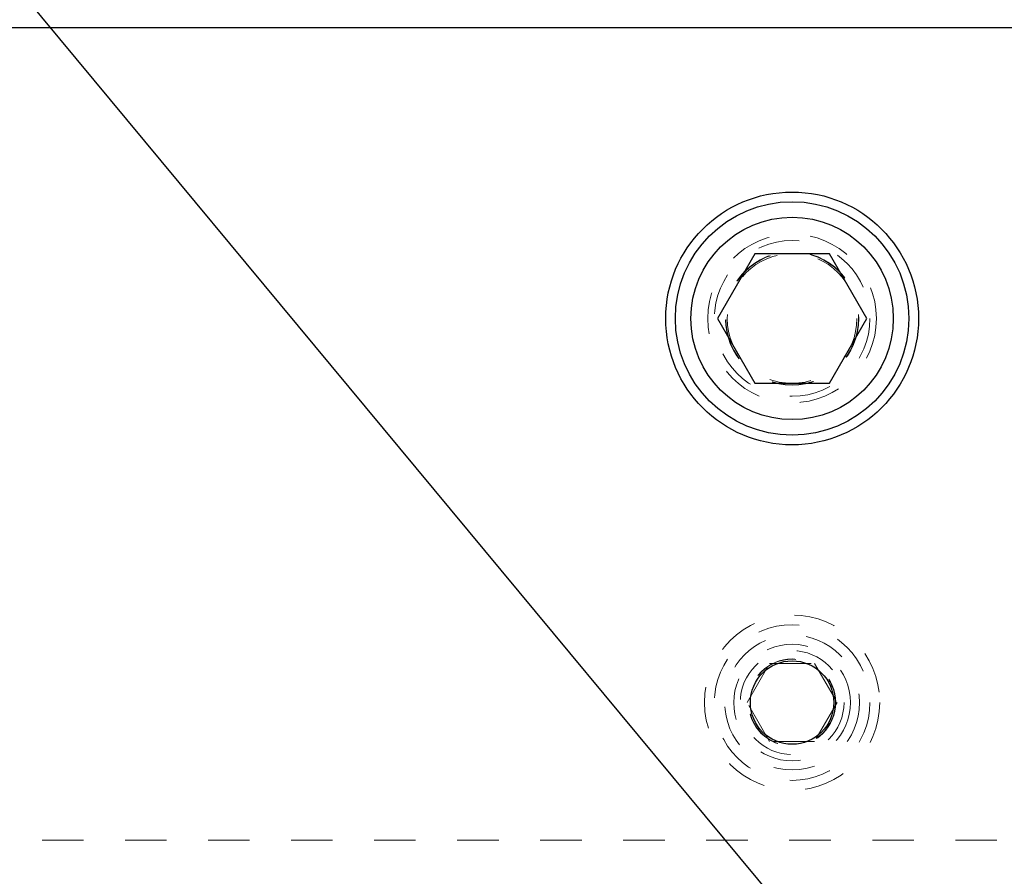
# Model space of a CAD drawing. Header units: inches. Extents: x 1880 to 2363, y -453 to -54.
# Tile 361 of 656: x 2038.82 to 2041.19, y -265 to -262.94. Entities that reach past the tile are written whole.
import ezdxf

# ---------------------------------------------------------------- set-up
doc = ezdxf.new("R2010")
doc.units = ezdxf.units.IN
doc.header["$LTSCALE"] = 0.5
doc.header["$MEASUREMENT"] = 0
doc.linetypes.add('HIDDEN', pattern=[0.225, 0.15, -0.075])
for name, color, linetype in [('DIE-M-S', 8, 'Continuous'), ('DIE-M-S3', 8, 'Continuous'), ('DSS-M-S', 53, 'Continuous'), ('SID-M-S', 105, 'Continuous'), ('SVD-M-S', 8, 'Continuous')]:
    doc.layers.add(name, color=color, linetype=linetype)

msp = doc.modelspace()

# ---------------------------------------------------------------- linework, layer by layer
at = {"layer": 'DIE-M-S', "linetype": 'Continuous', "lineweight": 25}
msp.add_line((2045.29679, -262.95862), (2035.18179, -262.95862), dxfattribs=at)
for centre, radius in [((2040.68179, -263.65862), 0.3045), ((2040.68179, -264.58362), 0.1005)]:
    msp.add_circle(centre, radius, dxfattribs=at)
at = {"layer": 'DIE-M-S', "linetype": 'HIDDEN', "lineweight": 18}
msp.add_circle((2040.68179, -263.65862), 0.203, dxfattribs=at)
at = {"layer": 'DIE-M-S3', "linetype": 'HIDDEN', "lineweight": 18}
msp.add_line((2042.17502, -264.91487), (2035.43179, -264.91487), dxfattribs=at)
for radius in [0.211, 0.1405]:
    msp.add_circle((2040.68179, -264.58362), radius, dxfattribs=at)
at = {"layer": 'DSS-M-S', "linetype": 'HIDDEN', "lineweight": 18}
msp.add_circle((2040.68179, -263.65862), 0.15625, dxfattribs=at)
at = {"layer": 'SID-M-S'}
msp.add_line((2036.43968, -260.00322), (2048.11871, -274.06005), dxfattribs=at)
at = {"layer": 'SVD-M-S', "linetype": 'Continuous', "lineweight": 25}
for p, q in [((2040.59173, -263.50262), (2040.50166, -263.65862)), ((2040.77186, -263.50262), (2040.59173, -263.50262)), ((2040.86193, -263.65862), (2040.77186, -263.50262)), ((2040.50166, -263.65862), (2040.59173, -263.81462)), ((2040.77186, -263.81462), (2040.86193, -263.65862)), ((2040.59173, -263.81462), (2040.77186, -263.81462))]:
    msp.add_line(p, q, dxfattribs=at)
at = {"layer": 'SVD-M-S', "linetype": 'HIDDEN', "lineweight": 18}
for p, q in [((2040.57354, -264.58362), (2040.62767, -264.48987)), ((2040.62767, -264.48987), (2040.73592, -264.48987)), ((2040.73592, -264.48987), (2040.79005, -264.58362)), ((2040.62767, -264.67737), (2040.57354, -264.58362)), ((2040.79005, -264.58362), (2040.73592, -264.67737)), ((2040.73592, -264.67737), (2040.62767, -264.67737))]:
    msp.add_line(p, q, dxfattribs=at)
at = {"layer": 'SVD-M-S', "linetype": 'Continuous', "lineweight": 25}
for radius in [0.28125, 0.24375]:
    msp.add_circle((2040.68179, -263.65862), radius, dxfattribs=at)
at = {"layer": 'SVD-M-S', "linetype": 'HIDDEN', "lineweight": 18}
for centre, radius in [((2040.68179, -263.65862), 0.1875), ((2040.68179, -263.65862), 0.16072), ((2040.68179, -263.65862), 0.16045), ((2040.68179, -263.65862), 0.15993), ((2040.68179, -264.58362), 0.1875), ((2040.68179, -264.58362), 0.1625), ((2040.68179, -264.58362), 0.125), ((2040.68179, -264.58362), 0.10497), ((2040.68179, -264.58362), 0.1047), ((2040.68179, -264.58362), 0.10418)]:
    msp.add_circle(centre, radius, dxfattribs=at)

doc.saveas('drawing.dxf')
